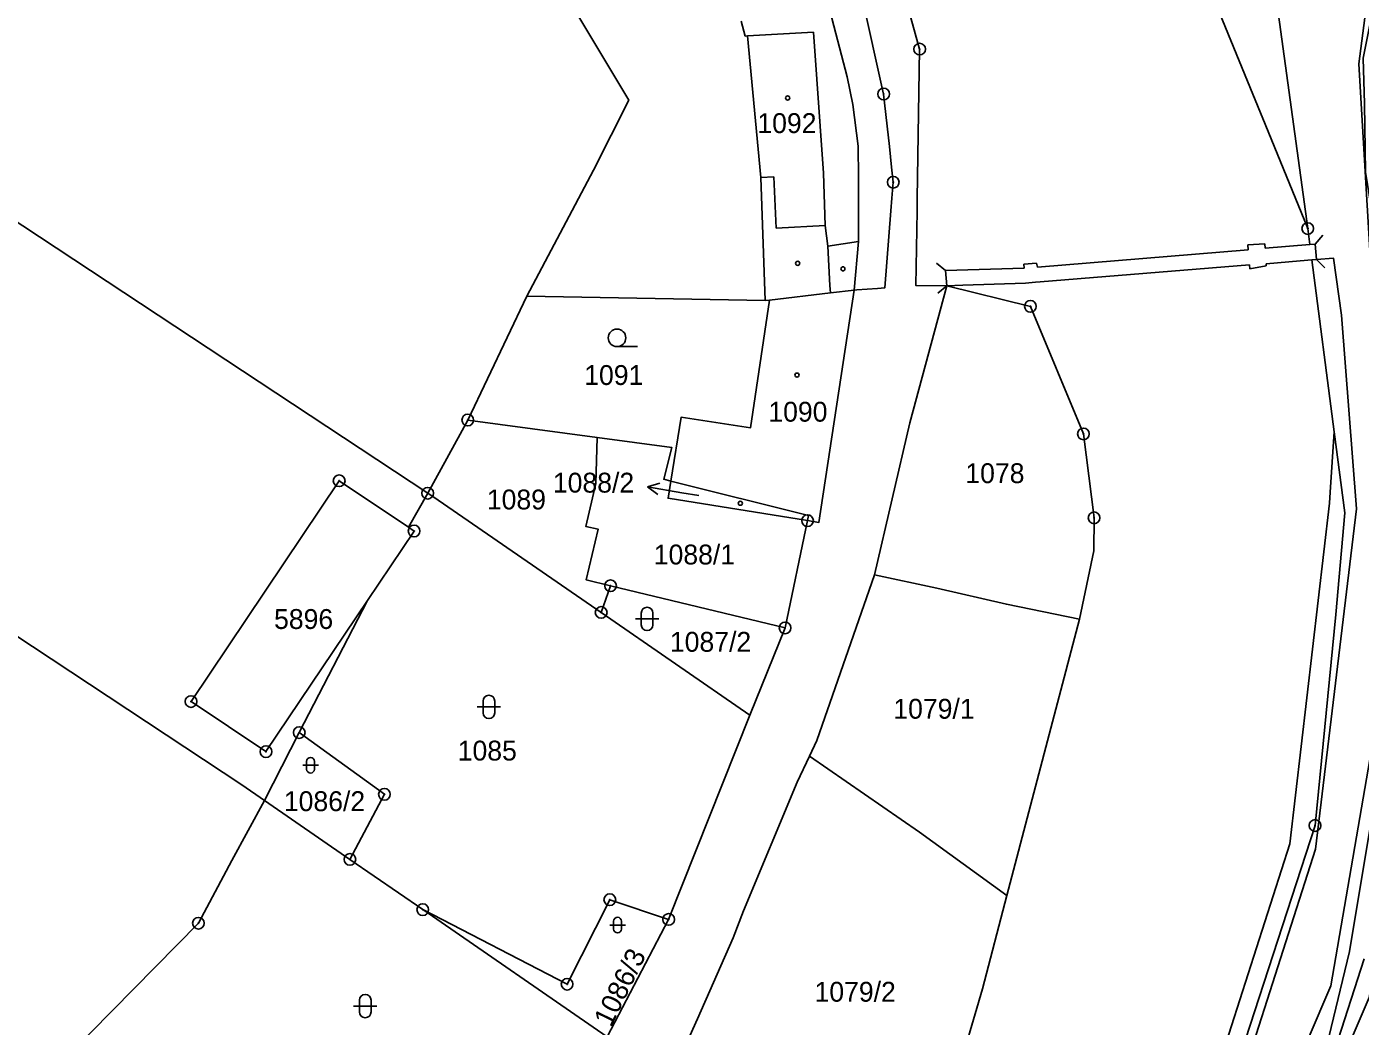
# Model space of a CAD drawing. Extents: x -644096 to -634268, y -1141430 to -1133463.
# Drawn here: x -639078.4 to -638964.3, y -1137650.6 to -1137565 of the extents above; entities that cross this region are included whole.
import ezdxf

# ---------------------------------------------------------------- set-up
doc = ezdxf.new("R2010")
doc.units = 0
for name, color, linetype in [('_CIVIL_CONSTRUCTION', 7, 'Continuous'), ('B_Hranice _3D', 7, 'Continuous'), ('M_Svah_Nasyp', 7, 'Continuous'), ('M_Svah_Zarez', 7, 'Continuous'), ('spodek_zarez', 7, 'Continuous'), ('svrsek_osa_sjezdy', 7, 'Continuous'), ('svrsek_osa_terminal_VRT', 7, 'Continuous'), ('svrsek_osa_VRT', 7, 'Continuous'), ('svrsek_popisy_VRT', 7, 'Continuous'), ('terminal_VRT', 7, 'Continuous')]:
    doc.layers.add(name, color=color, linetype=linetype)

msp = doc.modelspace()

# ---------------------------------------------------------------- linework, layer by layer
at = {"layer": '_CIVIL_CONSTRUCTION'}
for centre, radius in [((-639002.01, -1137566.93), 0.5), ((-639002.01, -1137566.93), 0.0303), ((-639005.09, -1137570.77), 0.5), ((-639005.09, -1137570.77), 0.0303), ((-639004.27, -1137578.32), 0.5), ((-639004.27, -1137578.32), 0.0303), ((-638968.81, -1137582.28), 0.5), ((-638968.81, -1137582.28), 0.0303), ((-638992.53, -1137588.94), 0.5), ((-638992.53, -1137588.94), 0.0303), ((-639040.66, -1137598.67), 0.5), ((-639040.66, -1137598.67), 0.0303), ((-638988, -1137599.86), 0.5), ((-638988, -1137599.86), 0.0303), ((-639051.66, -1137603.87), 0.5), ((-639051.66, -1137603.87), 0.0303), ((-639044.09, -1137604.93), 0.5), ((-639044.09, -1137604.93), 0.0303), ((-639011.6, -1137607.28), 0.5), ((-639011.6, -1137607.28), 0.0303), ((-638987.09, -1137607.04), 0.5), ((-638987.09, -1137607.04), 0.0303), ((-639045.25, -1137608.17), 0.5), ((-639045.25, -1137608.17), 0.0303), ((-639028.45, -1137612.85), 0.5), ((-639028.45, -1137612.85), 0.0303), ((-639029.25, -1137615.14), 0.5), ((-639029.25, -1137615.14), 0.0303), ((-639013.52, -1137616.46), 0.5), ((-639013.52, -1137616.46), 0.0303), ((-639064.33, -1137622.76), 0.5), ((-639064.33, -1137622.76), 0.0303), ((-639055.08, -1137625.42), 0.5), ((-639055.08, -1137625.42), 0.0303), ((-639057.92, -1137627.05), 0.5), ((-639057.92, -1137627.05), 0.0303), ((-639047.79, -1137630.7), 0.5), ((-639047.79, -1137630.7), 0.0303), ((-638968.19, -1137633.37), 0.5), ((-638968.19, -1137633.37), 0.0303), ((-639050.74, -1137636.27), 0.5), ((-639050.74, -1137636.27), 0.0303), ((-639028.51, -1137639.72), 0.5), ((-639044.51, -1137640.57), 0.5), ((-639044.51, -1137640.57), 0.0303), ((-639028.51, -1137639.72), 0.0303), ((-639063.7, -1137641.73), 0.5), ((-639063.7, -1137641.73), 0.0303), ((-639023.48, -1137641.41), 0.5), ((-639023.48, -1137641.41), 0.0303), ((-639032.16, -1137646.95), 0.5), ((-639032.16, -1137646.95), 0.0303)]:
    msp.add_circle(centre, radius, dxfattribs=at)
at = {"layer": 'B_Hranice _3D'}
for points in [[(-638977.08, -1137679.68), (-638963.57, -1137648.08), (-638958.16, -1137616.83), (-638960.86, -1137577.19), (-638960.95, -1137571.54), (-638961.06, -1137567.94), (-638957.72, -1137542.96), (-638951.88, -1137517.25), (-638947.7, -1137478.06), (-638943.15, -1137474.88), (-638944.28, -1137471.53), (-638950.92, -1137476.16), (-638955.24, -1137516.69), (-638961.08, -1137542.36), (-638964.43, -1137568.19), (-638961.58, -1137616.63), (-638966.85, -1137647.1), (-638980.08, -1137678.04)], [(-638952.69, -1137503.15), (-638954, -1137515.06), (-638955.21, -1137520.69), (-638958.61, -1137535.43), (-638959.8, -1137541.55), (-638960.87, -1137547.41), (-638961.5, -1137553.36), (-638962.12, -1137557.44), (-638963.06, -1137562.69), (-638964.07, -1137567.69), (-638963.95, -1137571.61), (-638963.86, -1137577.45), (-638962.46, -1137586.26), (-638961.72, -1137590.47), (-638961.35, -1137598.04), (-638960.89, -1137603.71), (-638960.3, -1137608.96), (-638960.38, -1137615.36), (-638961.29, -1137621.18), (-638962.41, -1137627.02), (-638963.24, -1137632.13), (-638965.23, -1137644.14), (-638967.02, -1137651.48)], [(-638963.99, -1137644.77), (-638966.22, -1137651.68)]]:
    msp.add_lwpolyline(points, dxfattribs=at)
at = {"layer": 'M_Svah_Nasyp'}
for p, q in [((-639011.08, -1137565.47), (-639016.72, -1137565.8)), ((-639010.24, -1137577.55), (-639011.08, -1137565.47)), ((-639010.08, -1137582.01), (-639010.24, -1137577.55)), ((-639014.49, -1137577.85), (-639015.59, -1137577.92)), ((-639014.49, -1137577.85), (-639014.29, -1137582.26)), ((-639014.29, -1137582.26), (-639010.08, -1137582.01)), ((-639010.08, -1137582.01), (-639009.87, -1137583.79)), ((-639009.87, -1137583.79), (-639007.25, -1137583.38)), ((-638967.53, -1137582.84), (-638968.17, -1137583.61)), ((-639009.87, -1137583.79), (-639009.69, -1137587.16)), ((-638991.94, -1137585.58), (-638973.9, -1137584.09)), ((-638973.93, -1137583.68), (-638972.48, -1137583.59)), ((-638973.9, -1137584.09), (-638973.93, -1137583.68)), ((-638972.48, -1137583.59), (-638972.46, -1137583.97)), ((-638972.46, -1137583.97), (-638968.63, -1137583.65)), ((-639000.57, -1137585.25), (-638999.79, -1137585.88)), ((-638999.79, -1137585.88), (-638993.07, -1137585.68)), ((-638993.1, -1137585.34), (-638992.01, -1137585.24)), ((-638993.07, -1137585.68), (-638993.1, -1137585.34)), ((-638991.94, -1137585.58), (-638992.01, -1137585.24)), ((-638991.69, -1137586.84), (-638973.8, -1137585.4)), ((-638973.8, -1137585.4), (-638973.77, -1137585.73)), ((-638972.36, -1137585.48), (-638973.77, -1137585.73)), ((-638972.37, -1137585.29), (-638969.46, -1137585.05)), ((-638972.36, -1137585.48), (-638972.37, -1137585.29)), ((-638969.46, -1137585.05), (-638968.46, -1137584.97)), ((-638967.35, -1137585.64), (-638968.07, -1137584.94)), ((-638999.68, -1137587.19), (-638999.79, -1137585.88)), ((-638992.96, -1137586.95), (-638998.31, -1137587.14)), ((-638992.11, -1137586.87), (-638992.96, -1137586.95)), ((-638991.69, -1137586.84), (-638992.11, -1137586.87)), ((-639009.69, -1137587.16), (-639009.63, -1137587.79)), ((-639000.46, -1137587.82), (-638999.68, -1137587.19)), ((-638999.68, -1137587.19), (-638998.31, -1137587.14))]:
    msp.add_line(p, q, dxfattribs=at)
at = {"layer": 'M_Svah_Zarez'}
for centre in [(-639013.3, -1137571.11), (-639012.44, -1137585.26), (-639008.57, -1137585.73), (-639012.5, -1137594.82), (-639017.35, -1137605.79)]:
    msp.add_circle(centre, 0.175, dxfattribs=at)
at = {"layer": 'spodek_zarez'}
msp.add_circle((-638683.07, -1137056.85), 1378.08, dxfattribs=at)
at = {"layer": 'svrsek_osa_sjezdy'}
for p, q in [((-639027.89, -1137592.39), (-639026.14, -1137592.39)), ((-639025.82, -1137615.19), (-639025.82, -1137616.19)), ((-639024.82, -1137616.19), (-639024.82, -1137615.19)), ((-639026.32, -1137615.69), (-639024.32, -1137615.69)), ((-639039.85, -1137623.22), (-639037.85, -1137623.22)), ((-639039.35, -1137622.72), (-639039.35, -1137623.72)), ((-639038.35, -1137623.72), (-639038.35, -1137622.72)), ((-639054.45, -1137627.88), (-639054.45, -1137628.55)), ((-639053.78, -1137628.55), (-639053.78, -1137627.88)), ((-639054.78, -1137628.21), (-639053.44, -1137628.21)), ((-639028.19, -1137641.55), (-639028.19, -1137642.23)), ((-639027.52, -1137642.23), (-639027.52, -1137641.55)), ((-639028.52, -1137641.89), (-639027.18, -1137641.89)), ((-639049.93, -1137648.32), (-639049.93, -1137649.32)), ((-639048.93, -1137649.32), (-639048.93, -1137648.32)), ((-639050.43, -1137648.82), (-639048.43, -1137648.82))]:
    msp.add_line(p, q, dxfattribs=at)
msp.add_circle((-639027.89, -1137591.64), 0.75, dxfattribs=at)
for centre, radius, start, end in [((-639025.32, -1137615.19), 0.5, 0, 180), ((-639025.32, -1137616.19), 0.5, 180, 359.9879), ((-639038.85, -1137622.72), 0.5, 0, 180), ((-639038.85, -1137623.72), 0.5, 180, 359.9879), ((-639054.11, -1137627.88), 0.335, 0, 180), ((-639054.11, -1137628.55), 0.335, 180, 359.9879), ((-639027.85, -1137641.56), 0.335, 0, 180), ((-639027.85, -1137642.23), 0.335, 180, 359.9879), ((-639049.43, -1137648.32), 0.5, 0, 180), ((-639049.43, -1137649.32), 0.5, 180, 359.9879)]:
    msp.add_arc(centre, radius, start, end, dxfattribs=at)
at = {"layer": 'svrsek_osa_terminal_VRT'}
msp.add_arc((-642050.26, -1145189.6), 8802.25, 41.413152, 75.317049, dxfattribs=at)
at = {"layer": 'svrsek_popisy_VRT'}
for p, q in [((-639025.3, -1137604.38), (-639024.22, -1137604.06)), ((-639022.34, -1137604.9), (-639025.3, -1137604.38)), ((-639025.3, -1137604.38), (-639024.4, -1137605.05)), ((-639020.9, -1137605.14), (-639022.34, -1137604.9))]:
    msp.add_line(p, q, dxfattribs=at)
at = {"layer": 'terminal_VRT'}
for p, q in [((-639035.61, -1137588.06), (-639040.66, -1137598.67)), ((-639015.23, -1137588.44), (-639035.61, -1137588.06)), ((-639014.86, -1137588.4), (-639015.23, -1137588.44)), ((-639040.66, -1137598.67), (-639044.09, -1137604.93)), ((-639029.58, -1137600.16), (-639040.66, -1137598.67)), ((-639044.09, -1137604.93), (-639045.72, -1137607.84)), ((-639013.52, -1137616.46), (-639011.6, -1137607.28)), ((-639028.45, -1137612.85), (-639029.25, -1137615.14)), ((-639013.52, -1137616.46), (-639028.45, -1137612.85)), ((-639049.23, -1137614.1), (-639055.08, -1137625.42)), ((-639016.52, -1137623.93), (-639029.25, -1137615.14)), ((-639016.52, -1137623.93), (-639013.52, -1137616.46)), ((-638994.54, -1137639.35), (-638988.34, -1137615.72)), ((-639023.48, -1137641.41), (-639016.52, -1137623.93)), ((-639055.08, -1137625.42), (-639058.05, -1137631.23)), ((-639058.05, -1137631.23), (-639059.99, -1137629.89)), ((-639050.74, -1137636.27), (-639058.05, -1137631.23)), ((-639050.74, -1137636.27), (-639044.51, -1137640.57)), ((-639028.74, -1137651.45), (-639044.51, -1137640.57)), ((-639028.74, -1137651.45), (-639023.48, -1137641.41))]:
    msp.add_line(p, q, dxfattribs=at)
for points in [[(-638979.1, -1137325.7), (-638986.29, -1137346.59), (-638998.72, -1137408.95), (-639002.25, -1137438.4), (-639011.31, -1137507.72), (-639011.99, -1137525.65), (-639010.72, -1137535.45), (-639002.01, -1137566.93), (-639002.21, -1137579.73), (-639002.23, -1137580.78), (-639002.33, -1137587.16), (-638999.68, -1137587.19)], [(-639012.82, -1137490.04), (-639015.44, -1137513.05), (-639015.54, -1137515.08), (-639016.06, -1137518.57), (-639015.51, -1137523.23), (-639013.1, -1137540.7), (-639007.34, -1137560.56), (-639007.16, -1137561.35), (-639006.94, -1137562.39), (-639005.09, -1137570.77), (-639004.59, -1137575.26), (-639004.41, -1137577.03), (-639004.27, -1137578.32), (-639004.38, -1137579.68), (-639004.46, -1137580.77), (-639004.98, -1137587.35), (-639005.6, -1137587.4), (-639007.38, -1137587.53), (-639007.6, -1137587.55)], [(-638968.81, -1137582.28), (-638971.42, -1137563.16), (-638962.02, -1137528.94), (-638959.41, -1137520.25)], [(-639044.73, -1137546.79), (-639036.16, -1137555.82), (-639026.89, -1137571.31), (-639029.9, -1137577.28), (-639035.61, -1137588.06)], [(-639128.2, -1137551.04), (-639085.97, -1137577.29), (-639044.09, -1137604.93)], [(-638978.95, -1137557.47), (-638973.96, -1137569.67), (-638972.2, -1137573.98), (-638968.81, -1137582.28)], [(-639007.6, -1137587.55), (-639007.25, -1137583.38), (-639007.25, -1137577.91), (-639007.28, -1137575.23), (-639007.72, -1137571.66), (-639008.21, -1137569.31), (-639009.84, -1137563.09)], [(-639017.28, -1137564.54), (-639016.92, -1137565.81), (-639016.72, -1137565.8), (-639015.59, -1137577.92), (-639015.23, -1137588.44)], [(-639059.99, -1137629.89), (-639100.69, -1137603), (-639143.3, -1137576.48)], [(-638968.07, -1137584.94), (-638968.17, -1137583.61), (-638968.63, -1137583.65), (-638968.81, -1137582.28)], [(-639058.57, -1137803.39), (-639054.25, -1137789.55), (-639051.28, -1137783.05), (-639045.66, -1137771.93), (-639037.83, -1137757.72), (-639031.2, -1137747.23), (-638990.3, -1137687.53), (-638986.85, -1137681.45), (-638977.81, -1137665.54), (-638974.15, -1137654.12), (-638968.15, -1137635.4), (-638964.64, -1137606.27), (-638965.93, -1137589.7), (-638966.6, -1137584.82), (-638968.07, -1137584.94)], [(-638968.07, -1137584.94), (-638968.46, -1137584.97), (-638966.55, -1137599.69)], [(-639007.6, -1137587.55), (-639009.63, -1137587.79), (-639014.86, -1137588.4)], [(-639011.6, -1137607.28), (-639010.64, -1137607.44), (-639007.6, -1137587.55)], [(-638999.68, -1137587.19), (-639002.85, -1137598.9), (-639005.88, -1137611.93)], [(-638988.34, -1137615.72), (-638987.12, -1137609.86), (-638987.09, -1137607.04), (-638988, -1137599.86), (-638992.53, -1137588.94), (-638999.68, -1137587.19)], [(-639014.86, -1137588.4), (-639016.48, -1137599.35), (-639022.4, -1137598.42), (-639023.28, -1137603.89)], [(-638966.55, -1137599.69), (-638965.65, -1137606.62), (-638966.42, -1137615.31), (-638968.19, -1137633.37), (-638978.52, -1137665.18), (-638987.9, -1137680.7), (-638988.08, -1137681), (-639023.66, -1137733.89), (-639034.18, -1137749.68), (-639045.39, -1137769.62), (-639047.87, -1137774.18), (-639052.12, -1137781.66), (-639056.98, -1137798.05), (-639058.57, -1137803.39)], [(-639058.57, -1137803.39), (-639057.7, -1137797.52), (-639056.32, -1137788.15), (-639053.35, -1137781.64), (-639047.41, -1137770.74), (-639039.22, -1137755.8), (-639032.77, -1137745.63), (-638991.92, -1137686.22), (-638988.57, -1137680.21), (-638983.68, -1137671.45), (-638979.86, -1137664.59), (-638976.06, -1137652.74), (-638970.34, -1137634.93), (-638966.95, -1137605.78), (-638966.89, -1137604.84), (-638966.55, -1137599.69)], [(-639029.58, -1137600.16), (-639029.7, -1137604.09), (-639030.57, -1137607.77), (-639029.5, -1137608.02), (-639030.52, -1137612.35), (-639028.45, -1137612.85)], [(-639023.28, -1137603.89), (-639023.9, -1137603.74), (-639023.21, -1137601.01), (-639029.58, -1137600.16)], [(-639045.72, -1137607.84), (-639051.66, -1137603.87), (-639064.33, -1137622.76), (-639057.92, -1137627.05), (-639049.23, -1137614.1)], [(-639011.6, -1137607.28), (-639023.52, -1137605.36), (-639023.28, -1137603.89)], [(-639011.6, -1137607.28), (-639011.51, -1137606.84), (-639023.28, -1137603.89)], [(-639029.25, -1137615.14), (-639043.18, -1137605.53), (-639044.09, -1137604.93)], [(-639045.72, -1137607.84), (-639045.25, -1137608.17), (-639049.23, -1137614.1)], [(-639005.88, -1137611.93), (-639010.8, -1137626.1), (-639011.43, -1137627.44)], [(-639005.88, -1137611.93), (-639000.53, -1137613.06), (-638994.58, -1137614.44), (-638988.34, -1137615.72)], [(-639055.08, -1137625.42), (-639047.79, -1137630.7), (-639050.74, -1137636.27)], [(-639011.43, -1137627.44), (-639012.49, -1137629.67), (-639017.07, -1137640.67), (-639017.96, -1137642.98), (-639021.01, -1137649.92), (-639023.37, -1137655.16)], [(-639011.43, -1137627.44), (-639002.03, -1137633.93), (-638994.54, -1137639.35)], [(-639058.05, -1137631.23), (-639060.84, -1137636.37), (-639063.7, -1137641.73), (-639074.76, -1137652.96)], [(-639004.25, -1137668.64), (-639000.85, -1137660.41), (-638998.04, -1137652.1), (-638996.64, -1137647.35), (-638994.54, -1137639.35)], [(-639044.51, -1137640.57), (-639032.16, -1137646.95), (-639028.51, -1137639.72), (-639023.48, -1137641.41)]]:
    msp.add_lwpolyline(points, dxfattribs=at)

# ---------------------------------------------------------------- texts
at = {"layer": 'svrsek_osa_VRT'}
for s, p in [('1092', (-639015.89, -1137574.11)), ('1091', (-639030.7, -1137595.67)), ('1090', (-639014.95, -1137598.81)), ('1078', (-638998.1, -1137604.07)), ('1088/2', (-639033.38, -1137604.88)), ('1089', (-639039.03, -1137606.32)), ('1088/1', (-639024.75, -1137611.03)), ('5896', (-639057.23, -1137616.55)), ('1087/2', (-639023.37, -1137618.5)), ('1079/1', (-639004.26, -1137624.23)), ('1085', (-639041.52, -1137627.81)), ('1086/2', (-639056.39, -1137632.14)), ('1079/2', (-639011, -1137648.45))]:
    msp.add_text(s, height=1.7, dxfattribs=at).set_placement(p)
msp.add_text('1086/3', height=1.7, rotation=64, dxfattribs=at).set_placement((-639028.42, -1137650.7))

doc.saveas('drawing.dxf')
